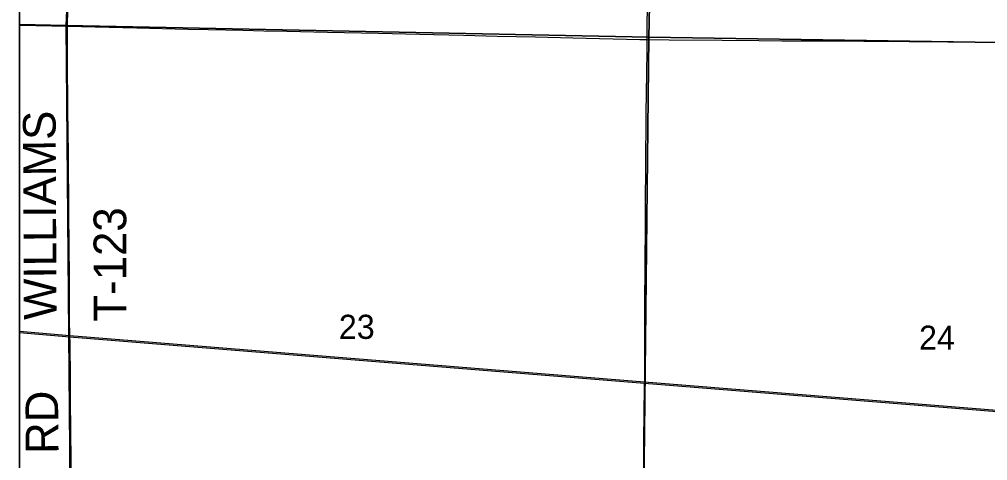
# Model space of a CAD drawing. Extents: x 2.4 to 73.1, y 4.5 to 25.6.
# Drawn here: x 29.497 to 30.338, y 22.8 to 23.184 of the extents above; entities that cross this region are included whole.
import ezdxf

# ---------------------------------------------------------------- set-up
doc = ezdxf.new("R2010")
doc.units = 0
for name, color, linetype in [('GM_X_County_Road', 7, 'Continuous'), ('GM_X_Interchange_Ramps', 7, 'Continuous'), ('GM_X_Rail_Line', 7, 'Continuous'), ('GM_X_Section', 7, 'Continuous'), ('GM_X_Section_Text', 7, 'Continuous'), ('GM_X_State_Route', 7, 'Continuous'), ('GM_X_Township_Road', 7, 'Continuous'), ('GM_X_Township_Road_Text', 7, 'Continuous'), ('GM_X_US_Shield', 7, 'Continuous'), ('SH_Cut_Line', 7, 'Continuous'), ('SH_Data', 7, 'Continuous')]:
    doc.layers.add(name, color=color, linetype=linetype)

msp = doc.modelspace()

# ---------------------------------------------------------------- linework, layer by layer
at = {"layer": 'GM_X_County_Road'}
msp.add_lwpolyline([(30.04255, 23.16611), (30.04259, 23.16911), (30.04277, 23.18185), (30.04323, 23.19862), (30.04409, 23.2294), (30.04436, 23.24275), (30.04494, 23.26388), (30.04548, 23.2906), (30.0468, 23.34499), (30.04706, 23.35959), (30.04777, 23.38071), (30.04852, 23.41428), (30.04897, 23.43448), (30.04982, 23.46586), (30.05076, 23.50284), (30.05134, 23.52521), (30.05208, 23.55411), (30.05314, 23.59015), (30.05389, 23.6234), (30.05472, 23.6498), (30.05508, 23.66578)], dxfattribs=at)
at = {"layer": 'GM_X_Interchange_Ramps'}
msp.add_lwpolyline([(29.49738, 24.68879), (29.49738, 21.67933)], dxfattribs=at)
at = {"layer": 'GM_X_Rail_Line'}
for points in [[(29.49738, 22.91284), (29.54118, 22.90921), (30.04035, 22.86899), (30.54817, 22.82815)], [(29.49738, 22.9116), (29.54108, 22.90798), (30.04025, 22.86776), (30.54807, 22.82692)]]:
    msp.add_lwpolyline(points, dxfattribs=at)
at = {"layer": 'GM_X_Section'}
for points in [[(29.56071, 23.67665), (30.0546, 23.66801), (30.04412, 23.1681), (29.53795, 23.17834)], [(30.0546, 23.66801), (30.56753, 23.66348), (30.56745, 23.66026), (30.55466, 23.16723), (30.55431, 23.16022), (30.04412, 23.1681)], [(29.53795, 23.17834), (30.04412, 23.1681), (30.03874, 22.66769), (29.54241, 22.67676)], [(30.04412, 23.1681), (30.55431, 23.16022), (30.5437, 22.66298), (30.54366, 22.66127), (30.03874, 22.66769)]]:
    msp.add_lwpolyline(points, close=True, dxfattribs=at)
at = {"layer": 'GM_X_State_Route'}
msp.add_lwpolyline([(29.49738, 23.17858), (29.51208, 23.17825), (29.53909, 23.17764), (29.59941, 23.17626), (29.64385, 23.17511), (29.66156, 23.17477), (29.6914, 23.17412), (29.70973, 23.17371), (29.72963, 23.17317), (29.76505, 23.17248), (29.80918, 23.1715), (29.84492, 23.17066), (29.88315, 23.16971), (29.91236, 23.16906), (29.94562, 23.16831), (29.97824, 23.16756), (30.03636, 23.1662), (30.04255, 23.16611), (30.06186, 23.16581), (30.10786, 23.16543), (30.13957, 23.16521), (30.15977, 23.16493), (30.20112, 23.1648), (30.23096, 23.16466), (30.27013, 23.16437), (30.3037, 23.16408), (30.32141, 23.16392), (30.35002, 23.16375)], dxfattribs=at)
at = {"layer": 'GM_X_Township_Road'}
msp.add_line((29.54148, 22.90078), (29.54105, 22.9209), dxfattribs=at)
for points in [[(29.53909, 23.17764), (29.53918, 23.18157), (29.53942, 23.1881), (29.54254, 23.25361), (29.54357, 23.27596), (29.5446, 23.29707), (29.54581, 23.3216), (29.54777, 23.35978), (29.54897, 23.38182), (29.54994, 23.40448), (29.55118, 23.43368), (29.5524, 23.46256), (29.55368, 23.4905), (29.55532, 23.52652), (29.55887, 23.60104), (29.5601, 23.62587), (29.56176, 23.66407), (29.5622, 23.67658)], [(29.54105, 22.9209), (29.54101, 22.93511), (29.5409, 22.95966), (29.54042, 23.01529), (29.53993, 23.06658), (29.53953, 23.10512), (29.53926, 23.14864), (29.53907, 23.16977), (29.53909, 23.17764)], [(30.03905, 22.66646), (30.03916, 22.67737), (30.03932, 22.72244), (30.0396, 22.75601), (30.03948, 22.77746), (30.03965, 22.79952), (30.03985, 22.81662), (30.04021, 22.84366), (30.04047, 22.86199), (30.04052, 22.87317), (30.04066, 22.9002), (30.04075, 22.91761), (30.04077, 22.93501), (30.04098, 22.97076), (30.04123, 23.00557), (30.04132, 23.02577), (30.0415, 23.05436), (30.04186, 23.10223), (30.0424, 23.13642), (30.0427, 23.15693), (30.04255, 23.16611)], [(29.54351, 22.67632), (29.54334, 22.68801), (29.54317, 22.72157), (29.5429, 22.75512), (29.54266, 22.78122), (29.54242, 22.8008), (29.54214, 22.82596), (29.54191, 22.85361), (29.54177, 22.87319), (29.54148, 22.90078)]]:
    msp.add_lwpolyline(points, dxfattribs=at)
at = {"layer": 'GM_X_US_Shield'}
for points in [[(29.49738, 23.67785), (29.49738, 23.17918), (29.53795, 23.17834), (29.56071, 23.67665)], [(29.49738, 23.17918), (29.49738, 22.67773), (29.54241, 22.67676), (29.53795, 23.17834)]]:
    msp.add_lwpolyline(points, close=True, dxfattribs=at)
at = {"layer": 'SH_Cut_Line'}
msp.add_lwpolyline([(29.49738, 24.78522), (29.49738, 21.67933)], dxfattribs=at)
at = {"layer": 'SH_Data'}
msp.add_lwpolyline([(29.49738, 24.78522), (36.29738, 24.78522), (36.29738, 17.98522), (29.49738, 17.98522)], close=True, dxfattribs=at)

# ---------------------------------------------------------------- texts
at = {"layer": 'GM_X_Section_Text'}
for s, p in [('23', (29.77487, 22.90616)), ('24', (30.27883, 22.89673))]:
    msp.add_text(s, height=0.020928, rotation=0.00001, dxfattribs=at).set_placement(p)
at = {"layer": 'GM_X_Township_Road_Text'}
for s, rotation, p in [('WILLIAMS', 90.27492, (29.52973, 22.92274)), ('T-123', 90, (29.59022, 22.92112)), ('RD', 90.49412, (29.53141, 22.80644))]:
    msp.add_text(s, height=0.028409, rotation=rotation, dxfattribs=at).set_placement(p)

doc.saveas('drawing.dxf')
